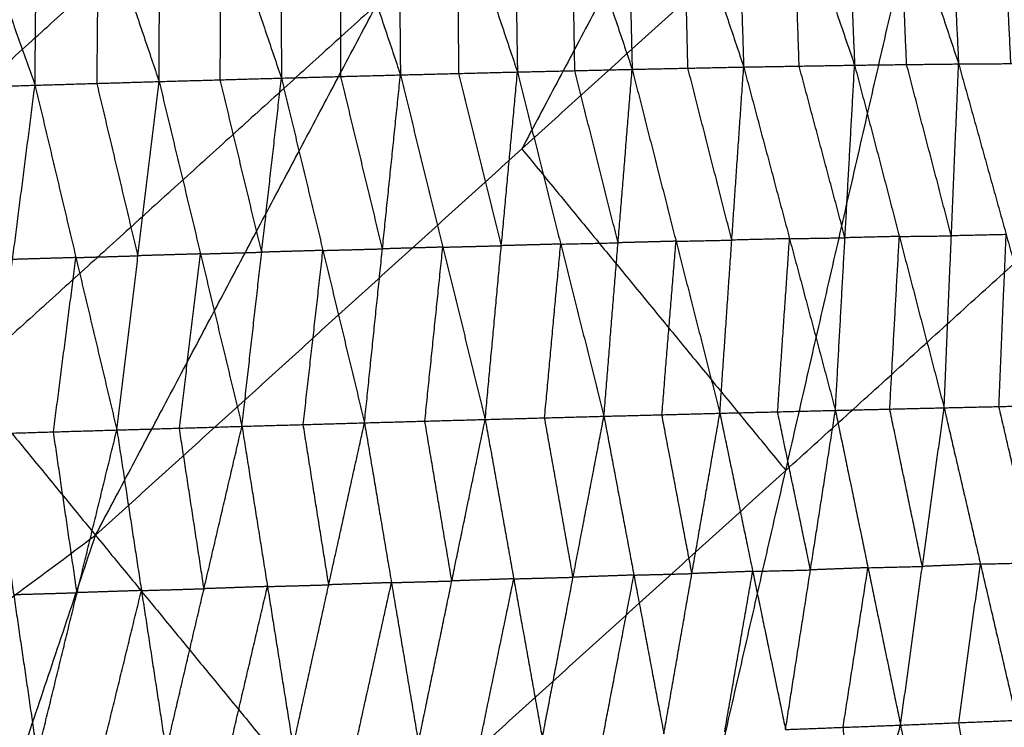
# Model space of a CAD drawing. Header units: millimetres. Extents: x -106 to 110, y -96 to 120.
# Tile 623 of 656: x 60.42 to 68.26, y -61.71 to -56.08. Entities that reach past the tile are written whole.
import ezdxf

# ---------------------------------------------------------------- set-up
doc = ezdxf.new("R2010")
doc.units = ezdxf.units.MM
doc.header["$MEASUREMENT"] = 0
doc.layers.add('Default', color=7, linetype='Continuous', true_color=0x000000)

msp = doc.modelspace()

# ---------------------------------------------------------------- linework, layer by layer
at = {"layer": 'Default'}
for points in [[(58.9549, -57.6647, 7.9444), (61.0961, -53.5637, 7.4488), (63.2373, -49.4627, 6.9532)], [(58.9549, -57.6647, 7.9444), (62.2293, -54.6969, 7.9444), (65.5037, -51.7292, 7.9444)], [(61.0231, -60.1848, 9.1165), (63.2634, -55.957, 8.5305), (65.5037, -51.7292, 7.9444)], [(66.6563, -52.8818, 8.5305), (65.5362, -54.9957, 8.8235), (64.416, -57.1097, 9.1165)], [(61.0961, -53.5637, 7.4488), (59.5171, -54.9948, 7.4488), (57.9382, -56.4259, 7.4488)], [(66.0869, -53.5822, 3.7239), (66.1343, -55.0202, 3.5806), (66.1818, -56.4581, 3.4373)], [(66.0869, -53.5822, 3.7239), (66.5756, -55.0128, 3.7029), (67.0643, -56.4433, 3.682)], [(66.9446, -53.5712, 3.9524), (67.0045, -55.0073, 3.8172), (67.0643, -56.4433, 3.682)], [(66.9446, -53.5712, 3.9524), (67.4184, -55.0024, 3.9389), (67.8921, -56.4336, 3.9253)], [(67.7478, -53.5682, 4.1782), (67.8199, -55.0009, 4.0517), (67.8921, -56.4336, 3.9253)], [(67.7478, -53.5682, 4.1782), (68.2365, -54.9984, 4.1821), (68.7252, -56.4287, 4.1859)], [(62.4964, -53.6712, 2.8735), (62.4995, -55.1087, 2.7052), (62.5025, -56.5462, 2.537)], [(62.4964, -53.6712, 2.8735), (62.9731, -55.0961, 2.8137), (63.4498, -56.5209, 2.754)], [(63.4232, -53.6443, 3.0793), (63.4365, -55.0826, 2.9167), (63.4498, -56.5209, 2.754)], [(63.4232, -53.6443, 3.0793), (63.9022, -55.071, 3.0278), (64.3812, -56.4976, 2.9763)], [(64.3339, -53.6202, 3.2901), (64.3576, -55.0589, 3.1332), (64.3812, -56.4976, 2.9763)], [(64.3339, -53.6202, 3.2901), (64.814, -55.0483, 3.2472), (65.2942, -56.4764, 3.2043)], [(65.2241, -53.5991, 3.5054), (65.2592, -55.0377, 3.3548), (65.2942, -56.4764, 3.2043)], [(65.2241, -53.5991, 3.5054), (65.7029, -55.0286, 3.4713), (66.1818, -56.4581, 3.4373)], [(60.5418, -56.6029, 2.1093), (60.5545, -55.1681, 2.2888), (60.5671, -53.7334, 2.4683)], [(60.5671, -53.7334, 2.4683), (61.0483, -55.1536, 2.395), (61.5295, -56.5737, 2.3218)], [(61.5295, -56.5737, 2.3218), (61.5344, -55.1374, 2.4954), (61.5393, -53.7012, 2.669)], [(61.5393, -53.7012, 2.669), (62.0209, -55.1237, 2.603), (62.5025, -56.5462, 2.537)], [(59.5379, -53.7693, 2.2623), (60.0398, -55.1861, 2.1858), (60.5418, -56.6029, 2.1093)], [(61.0231, -60.1848, 9.1165), (64.416, -57.1097, 9.1165), (67.809, -54.0345, 9.1165)], [(65.2238, -65.3034, 12.0172), (66.5164, -59.6689, 10.5669), (67.809, -54.0345, 9.1165)], [(67.809, -54.0345, 9.1165), (70.1501, -56.3756, 10.5669), (72.4912, -58.7166, 12.0172)], [(67.4782, -56.4384, 3.8036), (67.4483, -55.7204, 3.8712), (67.4184, -55.0024, 3.9389)], [(68.3086, -56.4311, 4.0556), (68.2726, -55.7148, 4.1188), (68.2365, -54.9984, 4.1821)], [(63.9155, -56.5092, 2.8651), (63.9089, -55.7901, 2.9465), (63.9022, -55.071, 3.0278)], [(64.8377, -56.487, 3.0903), (64.8259, -55.7676, 3.1687), (64.814, -55.0483, 3.2472)], [(65.738, -56.4672, 3.3208), (65.7205, -55.7479, 3.396), (65.7029, -55.0286, 3.4713)], [(66.623, -56.4507, 3.5596), (66.5993, -55.7317, 3.6313), (66.5756, -55.0128, 3.7029)], [(61.0356, -56.5883, 2.2155), (61.042, -55.8709, 2.3053), (61.0483, -55.1536, 2.395)], [(62.016, -56.5599, 2.4294), (62.0185, -55.8418, 2.5162), (62.0209, -55.1237, 2.603)], [(62.9761, -56.5335, 2.6455), (62.9746, -55.8148, 2.7296), (62.9731, -55.0961, 2.8137)], [(63.2634, -55.957, 8.5305), (61.6262, -57.4409, 8.5305), (59.989, -58.9248, 8.5305)], [(66.5164, -59.6689, 10.5669), (68.3332, -58.0222, 10.5669), (70.1501, -56.3756, 10.5669)], [(63.4498, -56.5209, 2.754), (63.9155, -56.5092, 2.8651), (64.3812, -56.4976, 2.9763)], [(64.1245, -59.263, 3.4498), (64.2529, -57.8803, 3.213), (64.3812, -56.4976, 2.9763)], [(64.3812, -56.4976, 2.9763), (64.8377, -56.487, 3.0903), (65.2942, -56.4764, 3.2043)], [(64.3812, -56.4976, 2.9763), (64.7253, -57.8675, 3.3342), (65.0694, -59.2375, 3.6922)], [(65.1818, -57.8569, 3.4482), (65.0098, -57.172, 3.2692), (64.8377, -56.487, 3.0903)], [(65.0694, -59.2375, 3.6922), (65.1818, -57.8569, 3.4482), (65.2942, -56.4764, 3.2043)], [(65.2942, -56.4764, 3.2043), (65.738, -56.4672, 3.3208), (66.1818, -56.4581, 3.4373)], [(65.2942, -56.4764, 3.2043), (65.6432, -57.8449, 3.5726), (65.9921, -59.2135, 3.941)], [(66.0869, -57.8358, 3.6891), (65.9125, -57.1515, 3.5049), (65.738, -56.4672, 3.3208)], [(65.9921, -59.2135, 3.941), (66.0869, -57.8358, 3.6891), (66.1818, -56.4581, 3.4373)], [(66.1818, -56.4581, 3.4373), (66.623, -56.4507, 3.5596), (67.0643, -56.4433, 3.682)], [(66.1818, -56.4581, 3.4373), (66.5466, -57.8244, 3.82), (66.9115, -59.1906, 4.2027)], [(66.9879, -57.817, 3.9423), (66.8055, -57.1338, 3.751), (66.623, -56.4507, 3.5596)], [(66.9115, -59.1906, 4.2027), (66.9879, -57.817, 3.9423), (67.0643, -56.4433, 3.682)], [(67.0643, -56.4433, 3.682), (67.4782, -56.4384, 3.8036), (67.8921, -56.4336, 3.9253)], [(67.0643, -56.4433, 3.682), (67.4205, -57.8067, 4.0727), (67.7767, -59.1701, 4.4635)], [(67.8344, -57.8018, 4.1944), (67.6563, -57.1201, 3.999), (67.4782, -56.4384, 3.8036)], [(67.7767, -59.1701, 4.4635), (67.8344, -57.8018, 4.1944), (67.8921, -56.4336, 3.9253)], [(67.8921, -56.4336, 3.9253), (68.3086, -56.4311, 4.0556), (68.7252, -56.4287, 4.1859)], [(67.8921, -56.4336, 3.9253), (68.2705, -57.792, 4.3341), (68.6489, -59.1504, 4.7429)], [(60.5418, -56.6029, 2.1093), (61.0356, -56.5883, 2.2155), (61.5295, -56.5737, 2.3218)], [(61.193, -59.3469, 2.7571), (61.3613, -57.9603, 2.5394), (61.5295, -56.5737, 2.3218)], [(61.5295, -56.5737, 2.3218), (62.016, -56.5599, 2.4294), (62.5025, -56.5462, 2.537)], [(61.5295, -56.5737, 2.3218), (61.859, -57.9457, 2.653), (62.1886, -59.3178, 2.9843)], [(62.3456, -57.932, 2.7606), (62.1808, -57.246, 2.595), (62.016, -56.5599, 2.4294)], [(62.1886, -59.3178, 2.9843), (62.3456, -57.932, 2.7606), (62.5025, -56.5462, 2.537)], [(62.5025, -56.5462, 2.537), (62.9761, -56.5335, 2.6455), (63.4498, -56.5209, 2.754)], [(62.5025, -56.5462, 2.537), (62.8332, -57.918, 2.8756), (63.1638, -59.2898, 3.2142)], [(63.3068, -57.9054, 2.9841), (63.1415, -57.2195, 2.8148), (62.9761, -56.5335, 2.6455)], [(63.1638, -59.2898, 3.2142), (63.3068, -57.9054, 2.9841), (63.4498, -56.5209, 2.754)], [(63.4498, -56.5209, 2.754), (63.7871, -57.892, 3.1019), (64.1245, -59.263, 3.4498)], [(64.2529, -57.8803, 3.213), (64.0842, -57.1948, 3.0391), (63.9155, -56.5092, 2.8651)], [(59.5058, -56.6347, 1.8907), (60.0238, -56.6188, 2), (60.5418, -56.6029, 2.1093)], [(60.1842, -59.3768, 2.5323), (60.363, -57.9898, 2.3208), (60.5418, -56.6029, 2.1093)], [(60.5418, -56.6029, 2.1093), (60.8674, -57.9749, 2.4332), (61.193, -59.3469, 2.7571)], [(61.3613, -57.9603, 2.5394), (61.1984, -57.2743, 2.3775), (61.0356, -56.5883, 2.2155)], [(64.416, -57.1097, 9.1165), (65.4662, -58.3893, 9.8417), (66.5164, -59.6689, 10.5669)], [(58.9549, -57.6647, 7.9444), (59.989, -58.9248, 8.5305), (61.0231, -60.1848, 9.1165)], [(66.5466, -57.8244, 3.82), (66.3168, -57.8301, 3.7545), (66.0869, -57.8358, 3.6891)], [(66.4518, -59.2021, 4.0718), (66.4992, -58.5132, 3.9459), (66.5466, -57.8244, 3.82)], [(66.5466, -57.8244, 3.82), (66.7673, -57.8207, 3.8811), (66.9879, -57.817, 3.9423)], [(67.4205, -57.8067, 4.0727), (67.2042, -57.8118, 4.0075), (66.9879, -57.817, 3.9423)], [(67.3441, -59.1804, 4.3331), (67.3823, -58.4935, 4.2029), (67.4205, -57.8067, 4.0727)], [(67.4205, -57.8067, 4.0727), (67.6275, -57.8043, 4.1336), (67.8344, -57.8018, 4.1944)], [(68.2705, -57.792, 4.3341), (68.0524, -57.7969, 4.2642), (67.8344, -57.8018, 4.1944)], [(68.2128, -59.1602, 4.6032), (68.2417, -58.4761, 4.4686), (68.2705, -57.792, 4.3341)], [(62.8332, -57.918, 2.8756), (63.07, -57.9117, 2.9298), (63.3068, -57.9054, 2.9841)], [(63.7871, -57.892, 3.1019), (63.547, -57.8987, 3.043), (63.3068, -57.9054, 2.9841)], [(63.6441, -59.2764, 3.332), (63.7156, -58.5842, 3.2169), (63.7871, -57.892, 3.1019)], [(63.7871, -57.892, 3.1019), (64.02, -57.8861, 3.1575), (64.2529, -57.8803, 3.213)], [(64.7253, -57.8675, 3.3342), (64.4891, -57.8739, 3.2736), (64.2529, -57.8803, 3.213)], [(64.597, -59.2503, 3.571), (64.6612, -58.5589, 3.4526), (64.7253, -57.8675, 3.3342)], [(64.7253, -57.8675, 3.3342), (64.9536, -57.8622, 3.3912), (65.1818, -57.8569, 3.4482)], [(65.6432, -57.8449, 3.5726), (65.4125, -57.8509, 3.5104), (65.1818, -57.8569, 3.4482)], [(65.5308, -59.2255, 3.8166), (65.587, -58.5352, 3.6946), (65.6432, -57.8449, 3.5726)], [(65.6432, -57.8449, 3.5726), (65.8651, -57.8404, 3.6309), (66.0869, -57.8358, 3.6891)], [(60.8674, -57.9749, 2.4332), (60.6152, -57.9824, 2.377), (60.363, -57.9898, 2.3208)], [(60.6886, -59.3619, 2.6447), (60.778, -58.6684, 2.539), (60.8674, -57.9749, 2.4332)], [(60.8674, -57.9749, 2.4332), (61.1143, -57.9676, 2.4863), (61.3613, -57.9603, 2.5394)], [(61.859, -57.9457, 2.653), (61.6101, -57.953, 2.5962), (61.3613, -57.9603, 2.5394)], [(61.6908, -59.3323, 2.8707), (61.7749, -58.639, 2.7619), (61.859, -57.9457, 2.653)], [(61.859, -57.9457, 2.653), (62.1023, -57.9388, 2.7068), (62.3456, -57.932, 2.7606)], [(62.8332, -57.918, 2.8756), (62.5894, -57.925, 2.8181), (62.3456, -57.932, 2.7606)], [(62.6762, -59.3038, 3.0992), (62.7547, -58.6109, 2.9874), (62.8332, -57.918, 2.8756)], [(65.2238, -65.3034, 12.0172), (68.8575, -62.01, 12.0172), (72.4912, -58.7166, 12.0172)], [(67.7767, -59.1701, 4.4635), (68.2128, -59.1602, 4.6032), (68.6489, -59.1504, 4.7429)], [(68.5019, -60.4039, 5.2999), (68.3574, -59.7821, 4.9516), (68.2128, -59.1602, 4.6032)], [(64.1245, -59.263, 3.4498), (64.597, -59.2503, 3.571), (65.0694, -59.2375, 3.6922)], [(64.5788, -61.8001, 4.711), (64.8241, -60.5188, 4.2016), (65.0694, -59.2375, 3.6922)], [(65.0694, -59.2375, 3.6922), (65.5308, -59.2255, 3.8166), (65.9921, -59.2135, 3.941)], [(65.0694, -59.2375, 3.6922), (65.308, -60.5018, 4.3374), (65.5466, -61.7662, 4.9826)], [(65.7694, -60.4898, 4.4618), (65.6501, -59.8577, 4.1392), (65.5308, -59.2255, 3.8166)], [(65.5466, -61.7662, 4.9826), (65.7694, -60.4898, 4.4618), (65.9921, -59.2135, 3.941)], [(65.9921, -59.2135, 3.941), (66.4518, -59.2021, 4.0718), (66.9115, -59.1906, 4.2027)], [(65.9921, -59.2135, 3.941), (66.2534, -60.4722, 4.6047), (66.5146, -61.7309, 5.2685)], [(66.7131, -60.4608, 4.7356), (66.5825, -59.8314, 4.4037), (66.4518, -59.2021, 4.0718)], [(66.5146, -61.7309, 5.2685), (66.7131, -60.4608, 4.7356), (66.9115, -59.1906, 4.2027)], [(66.9115, -59.1906, 4.2027), (67.3441, -59.1804, 4.3331), (67.7767, -59.1701, 4.4635)], [(66.9115, -59.1906, 4.2027), (67.1709, -60.4431, 4.878), (67.4303, -61.6956, 5.5534)], [(67.6035, -60.4328, 5.0085), (67.4738, -59.8066, 4.6708), (67.3441, -59.1804, 4.3331)], [(67.4303, -61.6956, 5.5534), (67.6035, -60.4328, 5.0085), (67.7767, -59.1701, 4.4635)], [(67.7767, -59.1701, 4.4635), (68.0658, -60.4138, 5.1602), (68.3549, -61.6574, 5.857)], [(61.193, -59.3469, 2.7571), (61.6908, -59.3323, 2.8707), (62.1886, -59.3178, 2.9843)], [(61.5846, -61.9026, 3.9444), (61.8866, -60.6102, 3.4643), (62.1886, -59.3178, 2.9843)], [(62.1886, -59.3178, 2.9843), (62.6762, -59.3038, 3.0992), (63.1638, -59.2898, 3.2142)], [(62.1886, -59.3178, 2.9843), (62.3918, -60.593, 3.5883), (62.5949, -61.8682, 4.1922)], [(62.5949, -61.8682, 4.1922), (62.8793, -60.579, 3.7032), (63.1638, -59.2898, 3.2142)], [(62.8793, -60.579, 3.7032), (62.7778, -59.9414, 3.4012), (62.6762, -59.3038, 3.0992)], [(63.1638, -59.2898, 3.2142), (63.6441, -59.2764, 3.332), (64.1245, -59.263, 3.4498)], [(63.1638, -59.2898, 3.2142), (63.3784, -60.5619, 3.8307), (63.593, -61.834, 4.4473)], [(63.593, -61.834, 4.4473), (63.8588, -60.5485, 3.9485), (64.1245, -59.263, 3.4498)], [(63.8588, -60.5485, 3.9485), (63.7515, -59.9125, 3.6403), (63.6441, -59.2764, 3.332)], [(64.1245, -59.263, 3.4498), (64.3517, -60.5315, 4.0804), (64.5788, -61.8001, 4.711)], [(64.8241, -60.5188, 4.2016), (64.7105, -59.8845, 3.8863), (64.597, -59.2503, 3.571)], [(60.1842, -59.3768, 2.5323), (60.6886, -59.3619, 2.6447), (61.193, -59.3469, 2.7571)], [(60.1842, -59.3768, 2.5323), (60.372, -60.6568, 3.117), (60.5598, -61.9369, 3.7017)], [(60.5598, -61.9369, 3.7017), (60.8764, -60.6419, 3.2294), (61.193, -59.3469, 2.7571)], [(60.8764, -60.6419, 3.2294), (60.7825, -60.0019, 2.9371), (60.6886, -59.3619, 2.6447)], [(61.193, -59.3469, 2.7571), (61.3888, -60.6247, 3.3507), (61.5846, -61.9026, 3.9444)], [(61.8866, -60.6102, 3.4643), (61.7887, -59.9713, 3.1675), (61.6908, -59.3323, 2.8707)], [(66.5164, -59.6689, 10.5669), (64.8199, -61.2065, 10.5669), (63.1234, -62.7441, 10.5669)], [(53.667, -65.6405, 9.1165), (57.3451, -62.9127, 9.1165), (61.0231, -60.1848, 9.1165)], [(57.3458, -71.1461, 12.0172), (59.1844, -65.6655, 10.5669), (61.0231, -60.1848, 9.1165)], [(61.0231, -60.1848, 9.1165), (63.1234, -62.7441, 10.5669), (65.2238, -65.3034, 12.0172)], [(68.0658, -60.4138, 5.1602), (67.8347, -60.4233, 5.0843), (67.6035, -60.4328, 5.0085)], [(67.8926, -61.6765, 5.7052), (67.9792, -61.0451, 5.4327), (68.0658, -60.4138, 5.1602)], [(68.0658, -60.4138, 5.1602), (68.2839, -60.4088, 5.2301), (68.5019, -60.4039, 5.2999)], [(65.308, -60.5018, 4.3374), (65.5387, -60.4958, 4.3996), (65.7694, -60.4898, 4.4618)], [(66.2534, -60.4722, 4.6047), (66.0114, -60.481, 4.5333), (65.7694, -60.4898, 4.4618)], [(66.0306, -61.7485, 5.1256), (66.142, -61.1104, 4.8652), (66.2534, -60.4722, 4.6047)], [(66.2534, -60.4722, 4.6047), (66.4832, -60.4665, 4.6702), (66.7131, -60.4608, 4.7356)], [(67.1709, -60.4431, 4.878), (66.942, -60.4519, 4.8068), (66.7131, -60.4608, 4.7356)], [(66.9725, -61.7133, 5.411), (67.0717, -61.0782, 5.1445), (67.1709, -60.4431, 4.878)], [(67.1709, -60.4431, 4.878), (67.3872, -60.438, 4.9432), (67.6035, -60.4328, 5.0085)], [(63.3784, -60.5619, 3.8307), (63.1289, -60.5705, 3.767), (62.8793, -60.579, 3.7032)], [(63.094, -61.8511, 4.3198), (63.2362, -61.2065, 4.0753), (63.3784, -60.5619, 3.8307)], [(63.3784, -60.5619, 3.8307), (63.6186, -60.5552, 3.8896), (63.8588, -60.5485, 3.9485)], [(64.3517, -60.5315, 4.0804), (64.1052, -60.54, 4.0145), (63.8588, -60.5485, 3.9485)], [(64.0859, -61.817, 4.5791), (64.2188, -61.1743, 4.3297), (64.3517, -60.5315, 4.0804)], [(64.3517, -60.5315, 4.0804), (64.5879, -60.5252, 4.141), (64.8241, -60.5188, 4.2016)], [(65.308, -60.5018, 4.3374), (65.0661, -60.5103, 4.2695), (64.8241, -60.5188, 4.2016)], [(65.0627, -61.7831, 4.8468), (65.1854, -61.1425, 4.5921), (65.308, -60.5018, 4.3374)], [(60.372, -60.6568, 3.117), (60.6242, -60.6494, 3.1732), (60.8764, -60.6419, 3.2294)], [(61.3888, -60.6247, 3.3507), (61.1326, -60.6333, 3.2901), (60.8764, -60.6419, 3.2294)], [(61.0722, -61.9197, 3.823), (61.2305, -61.2722, 3.5869), (61.3888, -60.6247, 3.3507)], [(61.3888, -60.6247, 3.3507), (61.6377, -60.6175, 3.4075), (61.8866, -60.6102, 3.4643)], [(62.3918, -60.593, 3.5883), (62.1392, -60.6016, 3.5263), (61.8866, -60.6102, 3.4643)], [(62.0897, -61.8854, 4.0683), (62.2407, -61.2392, 3.8283), (62.3918, -60.593, 3.5883)], [(62.3918, -60.593, 3.5883), (62.6355, -60.586, 3.6457), (62.8793, -60.579, 3.7032)], [(67.4303, -61.6956, 5.5534), (67.8926, -61.6765, 5.7052), (68.3549, -61.6574, 5.857)], [(67.8055, -63.7747, 7.6075), (68.0802, -62.7161, 6.7322), (68.3549, -61.6574, 5.857)], [(66.5146, -61.7309, 5.2685), (66.9725, -61.7133, 5.411), (67.4303, -61.6956, 5.5534)], [(66.8151, -63.8316, 7.2797), (67.1227, -62.7636, 6.4166), (67.4303, -61.6956, 5.5534)], [(67.1227, -62.7636, 6.4166), (67.0476, -62.2384, 5.9138), (66.9725, -61.7133, 5.411)], [(67.4303, -61.6956, 5.5534), (67.6179, -62.7352, 6.5804), (67.8055, -63.7747, 7.6075)], [(68.0802, -62.7161, 6.7322), (67.9864, -62.1963, 6.2187), (67.8926, -61.6765, 5.7052)]]:
    msp.add_open_spline(points, degree=2, dxfattribs=at)

doc.saveas('drawing.dxf')
